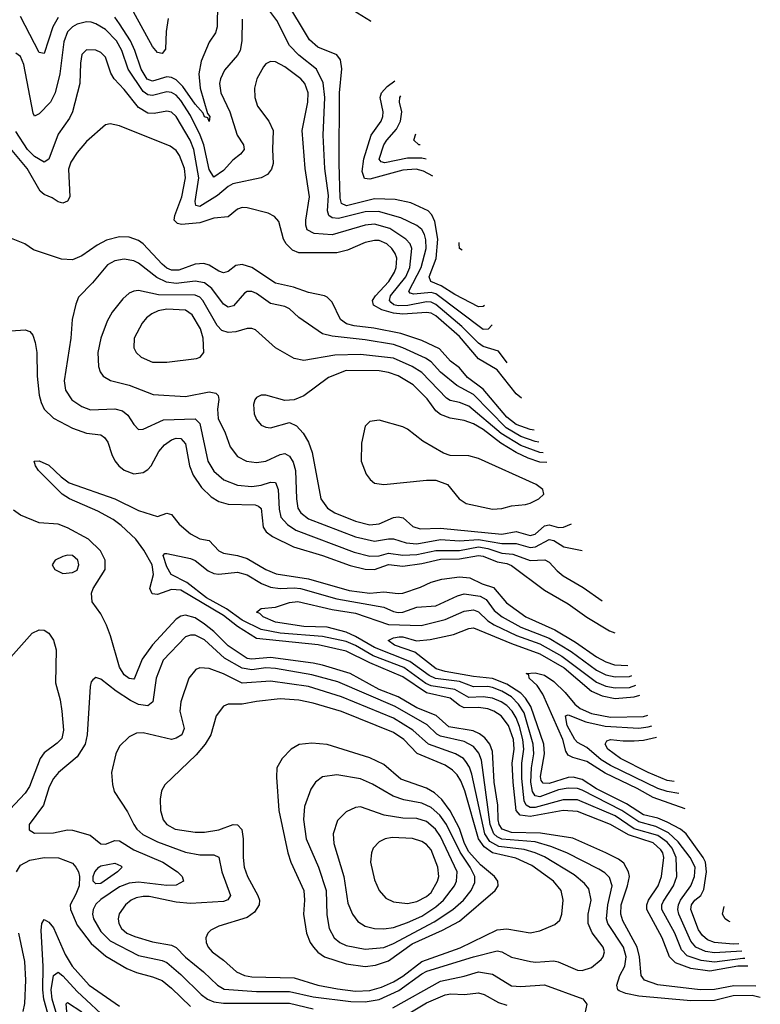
# Model space of a CAD drawing. Header units: inches. Extents: x 1305375 to 1407406, y 744550 to 841633.
# Tile 498 of 509: x 1403707 to 1406845, y 825088 to 829260. Entities that reach past the tile are written whole.
import ezdxf

# ---------------------------------------------------------------- set-up
doc = ezdxf.new("R2010")
doc.units = ezdxf.units.IN
doc.header["$MEASUREMENT"] = 0
doc.layers.add('B4802', color=7, linetype='Continuous')

msp = doc.modelspace()

# ---------------------------------------------------------------- linework, layer by layer
at = {"layer": 'B4802', "color": 5}
for points, elevation in [([(1404335.4, 829264.6), (1404327.7, 829210), (1404324.8, 829135.2), (1404310, 829117.3), (1404290, 829120.5), (1404270, 829146.8), (1404092.3, 829470)], 1280), ([(1405675.4, 828048.7), (1405670, 828045.4), (1405650, 828043.2), (1405550, 828096), (1405492.6, 828132.6), (1405448.1, 828150), (1405442.1, 828170), (1405471.3, 828248.7), (1405478.4, 828330), (1405465.1, 828405.1), (1405453.4, 828433.4), (1405437.5, 828450), (1405363.8, 828483.8), (1405297.4, 828497.4), (1405210, 828500.6), (1405091.7, 828471.7), (1405070, 828481.4), (1405064.2, 828504.2), (1405059.7, 828650), (1405061.5, 828950), (1405071.1, 829051.1), (1405066.5, 829090), (1405050.9, 829110.9), (1404970, 829143.7), (1404934.1, 829174.1), (1404829.9, 829350)], 1320), ([(1404544.3, 829330), (1404543.4, 829230), (1404536.4, 829203.6), (1404510, 829164.4), (1404475.4, 829084.6), (1404465.4, 829030), (1404471.6, 828970), (1404502.7, 828862.7), (1404512.3, 828850), (1404510, 828828.4), (1404504.4, 828844.4), (1404490, 828848.1), (1404484.3, 828864.3), (1404450, 828902.2), (1404397.4, 828977.4), (1404370, 829004.9), (1404350, 829014.7), (1404330, 829017.7), (1404270, 828998.9), (1404247.5, 829007.5), (1404220.8, 829050), (1404194.4, 829130), (1404176.1, 829170), (1404130, 829242.7), (1404110, 829270.3)], 1320), ([(1405708.2, 827966.6), (1405691.3, 827948.7), (1405670, 827947.5), (1405470, 828097.9), (1405450, 828103.4), (1405377, 828097), (1405361.5, 828101.5), (1405355.1, 828110), (1405407.8, 828210), (1405428.8, 828290), (1405427.7, 828327.7), (1405421.2, 828350), (1405410, 828370.4), (1405390, 828388.5), (1405321, 828421), (1405227, 828447), (1405170, 828445.5), (1405057.1, 828417.1), (1405030, 828420.1), (1405016.6, 828430), (1405011.2, 828450), (1405015.4, 828515.4), (1404999.3, 828630), (1404991.9, 828770), (1404999.9, 828930), (1404992.1, 828992.1), (1404963.9, 829050), (1404888.8, 829110), (1404850.4, 829150), (1404796.2, 829256.2), (1404740.5, 829330)], 1340), ([(1403870, 829269.4), (1403847.3, 829230), (1403810, 829116.8), (1403790, 829121.2), (1403710, 829272.9)], 1320), ([(1405195.2, 829252.9), (1405193.6, 829253.6), (1405119.4, 829299.4)], 1280), ([(1404650, 829262), (1404647.6, 829170), (1404641, 829130), (1404630, 829108.9), (1404573.9, 829046.1), (1404557, 829010), (1404552.9, 828990), (1404559.5, 828950), (1404597, 828870), (1404628.3, 828770), (1404655.2, 828730), (1404658.4, 828710), (1404643, 828690), (1404610, 828664.4), (1404570, 828621.3), (1404530, 828592.5), (1404510, 828625.7), (1404486.6, 828730), (1404471.5, 828770), (1404430, 828853.4), (1404390, 828917.6), (1404370, 828939.9), (1404350, 828952), (1404330, 828954.4), (1404270, 828938.2), (1404250, 828941.3), (1404230, 828956.2), (1404165.8, 829050), (1404139.9, 829130), (1404117.5, 829170), (1404070, 829218.1), (1404030, 829242.3), (1404010, 829248.8), (1403990, 829250.4), (1403950, 829240.9), (1403930, 829229.3), (1403910, 829209), (1403893.4, 829166.6), (1403876.4, 829030), (1403857.2, 828950), (1403836.8, 828910), (1403790, 828860.4), (1403770, 828851.8), (1403763.7, 828863.7), (1403723.8, 829070), (1403710, 829104.4), (1403690, 829118.4)], 1340), ([(1405772.2, 827805.9), (1405735.2, 827855.2), (1405670, 827875.7), (1405650, 827889.3), (1405579.8, 827959.8), (1405470, 828053.6), (1405450, 828063), (1405430, 828065), (1405350.8, 828049.2), (1405310, 828047.3), (1405292.5, 828052.5), (1405281.3, 828061.3), (1405273.1, 828070), (1405278.3, 828090), (1405342.4, 828170), (1405360.3, 828210), (1405368.1, 828290), (1405360.8, 828310), (1405343.1, 828330), (1405274.6, 828374.7), (1405210, 828393.1), (1405170, 828389.9), (1405030, 828348.3), (1404953.7, 828353.7), (1404924.9, 828370), (1404918.5, 828390), (1404919.7, 828410), (1404935, 828510), (1404915.8, 828630), (1404903.7, 828790), (1404927.5, 828910), (1404929.4, 828950), (1404914.3, 828990), (1404897.5, 829010), (1404830, 829060.7), (1404790, 829081.1), (1404770, 829082.9), (1404750, 829072.8), (1404739.7, 829060.3), (1404710.8, 829010), (1404701.6, 828970), (1404702.8, 828930), (1404713.9, 828893.9), (1404762.4, 828830), (1404781.1, 828790), (1404777.7, 828710), (1404780.9, 828650), (1404773.6, 828626.4), (1404756.4, 828603.6), (1404730.4, 828590), (1404610, 828564.8), (1404590, 828553.4), (1404545.1, 828514.9), (1404470, 828468.6), (1404453.2, 828473.2), (1404450.6, 828490), (1404466.2, 828590), (1404444.1, 828710), (1404429.6, 828750), (1404370.3, 828850), (1404350, 828868), (1404330, 828872.4), (1404277, 828863), (1404250, 828864.5), (1404210, 828887.4), (1404150, 828964.7), (1404106.6, 829010), (1404093.1, 829033.1), (1404070, 829101.5), (1404050, 829121.4), (1404030, 829130.5), (1403990, 829132.2), (1403970, 829112.6), (1403963.9, 829076.1), (1403961.2, 828990), (1403930.5, 828869.5), (1403917.8, 828842.2), (1403870, 828775.6), (1403830, 828668.4), (1403810, 828655.9), (1403770, 828680.4), (1403739.7, 828710), (1403690, 828785.5)], 1360), ([(1405456.9, 828596.8), (1405418, 828618), (1405386.1, 828626.1), (1405330, 828622.1), (1405190, 828584.3), (1405167.4, 828587.4), (1405157.3, 828617.3), (1405165, 828670), (1405196, 828770), (1405237.8, 828830), (1405245.3, 828850), (1405247.4, 828870), (1405233.5, 828930), (1405239.4, 828950), (1405263.7, 828976.3), (1405295.7, 829000.8)], 1280), ([(1405428.3, 828668.5), (1405410, 828673.4), (1405350, 828673), (1405253.5, 828653.5), (1405238, 828658), (1405230, 828668.3), (1405250, 828730.2), (1405261.7, 828750), (1405303.4, 828796.6), (1405320.1, 828830), (1405325.4, 828870), (1405316.2, 828910), (1405316.7, 828930), (1405321.3, 828936.7)], 1260), ([(1405832.1, 827655.8), (1405810, 827675.4), (1405730, 827776.3), (1405650, 827823.2), (1405570, 827917.3), (1405470, 828004.7), (1405450, 828016.5), (1405430, 828019.9), (1405330, 828012.9), (1405290, 828015.9), (1405241.5, 828030), (1405205.5, 828050), (1405201.9, 828070), (1405214.8, 828090), (1405271.1, 828150), (1405295.4, 828190), (1405302.3, 828210), (1405304, 828250), (1405297.3, 828270), (1405283.9, 828290), (1405262, 828310), (1405230, 828324.3), (1405210, 828324.9), (1405170, 828315.9), (1405096, 828284), (1405050, 828272.2), (1404890, 828272.1), (1404862.9, 828282.9), (1404835.8, 828310), (1404825, 828330), (1404805, 828405), (1404786.4, 828426.4), (1404759.8, 828439.8), (1404670, 828462.6), (1404650, 828463.8), (1404630, 828456.5), (1404590, 828425.3), (1404530, 828418.5), (1404470, 828398.7), (1404392.7, 828392.7), (1404375.8, 828395.8), (1404361.4, 828410), (1404363.8, 828430), (1404394.4, 828510), (1404408.8, 828590), (1404404.8, 828630), (1404384.4, 828684.4), (1404370, 828706.2), (1404344.1, 828724.1), (1404130, 828810.8), (1404090, 828819.1), (1404070, 828815.1), (1403990, 828743.2), (1403950, 828697.4), (1403924, 828656), (1403913.3, 828626.8), (1403918.7, 828510), (1403909.5, 828490.5), (1403890, 828482.6), (1403870, 828488), (1403845, 828505), (1403810, 828519.6), (1403793.2, 828533.2), (1403738.3, 828630), (1403625.1, 828765.1)], 1380), ([(1405404.1, 828729), (1405397.7, 828730), (1405376.8, 828750), (1405385.1, 828776.8)], 1240), ([(1405885.8, 827521.3), (1405870, 827523.5), (1405810, 827544.7), (1405770, 827575.5), (1405670, 827695.1), (1405604.3, 827744.3), (1405570, 827785.5), (1405532.6, 827812.6), (1405485.4, 827865.4), (1405410, 827900.5), (1405321.8, 827930), (1405206.7, 827953.2), (1405123.2, 827963.2), (1405092, 827972), (1405066.4, 827990), (1405030, 828062.7), (1405010, 828084.4), (1404998.7, 828090), (1404930, 828103.7), (1404866.3, 828126.3), (1404790, 828143.3), (1404690, 828209.9), (1404650, 828222.7), (1404622, 828218), (1404590, 828193.7), (1404570, 828187.1), (1404550, 828194.5), (1404510, 828220.4), (1404486.4, 828226.4), (1404450, 828224.3), (1404380.7, 828199.3), (1404350, 828198.8), (1404330, 828207.1), (1404310, 828223.5), (1404230, 828310.4), (1404210, 828324.5), (1404170, 828338.4), (1404130, 828340.4), (1404073.9, 828326.1), (1404035.1, 828304.9), (1403970, 828259.1), (1403930, 828243), (1403884.6, 828244.6), (1403765, 828284.9), (1403728, 828310), (1403672.8, 828332.8)], 1420), ([(1405581.7, 828283.7), (1405570.8, 828290.8), (1405568.1, 828310), (1405569.1, 828315.4)], 1280), ([(1404150, 828245.4), (1404110, 828238.8), (1404079.1, 828220.9), (1404015.1, 828144.9), (1403956.2, 828083.8), (1403944.7, 828055.3), (1403928.6, 827990), (1403924.2, 827910), (1403895.1, 827730), (1403900.5, 827690), (1403927.8, 827650), (1403970, 827620.4), (1404007.2, 827607.2), (1404110, 827611.1), (1404142.6, 827602.6), (1404164.5, 827584.5), (1404190, 827544.9), (1404210, 827523.7), (1404230, 827524.7), (1404315.7, 827564.3), (1404450, 827568.9), (1404470, 827548.9), (1404503.4, 827390), (1404530, 827347.5), (1404571.2, 827310), (1404630, 827287.3), (1404690, 827282), (1404730, 827287.8), (1404770, 827300.1), (1404790, 827298.9), (1404802.2, 827270), (1404805.7, 827185.7), (1404812.7, 827152.7), (1404840.9, 827120.9), (1404877, 827097), (1405123.3, 827003.3), (1405190, 826987), (1405229.1, 826989.1), (1405270, 827000.3), (1405330, 826991), (1405390, 826993.8), (1405470, 827011.7), (1405570, 827011), (1405650, 827026), (1405690, 827019.3), (1405750, 827000.4), (1405796, 826996), (1405870, 826968.1), (1405931.2, 826971.2), (1405950, 826961.9), (1405984.5, 826924.5), (1406010, 826904.1), (1406094.3, 826854.3), (1406174.2, 826798)], 1440), ([(1405906.4, 827469.5), (1405890, 827472.4), (1405830, 827494.3), (1405768.2, 827530), (1405630, 827671.7), (1405559.4, 827710), (1405490, 827767.1), (1405450, 827810), (1405425.6, 827825.6), (1405330, 827869.9), (1405290, 827883.3), (1405170, 827902.9), (1405030, 827918.4), (1404989.6, 827929.6), (1404890, 827997.7), (1404850, 828034.9), (1404830, 828045), (1404770, 828057.4), (1404710, 828100.2), (1404690, 828108.2), (1404670, 828107.9), (1404659, 828101), (1404612.9, 828047.1), (1404590, 828042.1), (1404570, 828054.4), (1404520.9, 828120.9), (1404490, 828145), (1404450, 828152.1), (1404370, 828142.8), (1404328.2, 828148.2), (1404287.9, 828167.9), (1404210, 828228.5), (1404190, 828238.7), (1404150, 828245.4)], 1440), ([(1404210, 828111.9), (1404190, 828109.8), (1404170, 828100.7), (1404143.4, 828076.6), (1404098.9, 828021.1), (1404077.2, 827982.8), (1404050.1, 827910), (1404037.8, 827850), (1404040.6, 827790), (1404047.7, 827767.7), (1404060.9, 827750), (1404091.4, 827731.4), (1404170, 827712.1), (1404272.4, 827672.4), (1404410, 827663.6), (1404510, 827683.9), (1404537.4, 827677.4), (1404547.3, 827667.3), (1404550.7, 827650.7), (1404544.7, 827610), (1404548.2, 827570), (1404577.2, 827510), (1404598, 827450), (1404630, 827409.3), (1404668.4, 827390), (1404710, 827383.3), (1404750, 827390.1), (1404810, 827418.3), (1404830, 827421.3), (1404850.4, 827410.4), (1404865.5, 827385.5), (1404875.8, 827350), (1404879.5, 827230), (1404885.5, 827190), (1404897.5, 827170), (1404930, 827145.8), (1405130, 827069.4), (1405210, 827050.4), (1405270, 827060.9), (1405290, 827060.3), (1405344.1, 827044.1), (1405390, 827039.4), (1405490, 827057.6), (1405570, 827052.1), (1405650, 827058), (1405750, 827040.6), (1405810, 827040.4), (1405870, 827024), (1405892.8, 827027.2), (1405950, 827057.6), (1405970, 827052.7), (1406012.8, 827027.2), (1406089.3, 827010.8)], 1460), ([(1405924.5, 827424.2), (1405910, 827425.5), (1405830, 827455.2), (1405746.6, 827506.6), (1405610, 827622), (1405570, 827637.6), (1405530, 827646.5), (1405515.7, 827655.7), (1405410, 827765.7), (1405369.2, 827790), (1405290, 827825.6), (1405150, 827840.8), (1405041.4, 827838.6), (1404910, 827815.4), (1404870, 827824.1), (1404791.1, 827870), (1404705.6, 827945.6), (1404690, 827951.2), (1404670, 827951.1), (1404622.2, 827937.8), (1404590, 827935), (1404563.3, 827943.3), (1404543.9, 827963.9), (1404482.8, 828070), (1404470, 828084.3), (1404450, 828093.1), (1404294.7, 828094.7), (1404210, 828111.9)], 1460), ([(1403670, 827942.2), (1403730, 827945.8), (1403750, 827938.9), (1403762.8, 827922.8), (1403772.9, 827892.8), (1403779.1, 827850), (1403781.2, 827750), (1403789.3, 827669.3), (1403797.4, 827637.4), (1403810.8, 827610), (1403850, 827571.4), (1403930, 827529.1), (1403990, 827508.4), (1404050, 827500.5), (1404066.7, 827490), (1404080.8, 827470), (1404097.1, 827417.1), (1404110.5, 827390.5), (1404126.8, 827370), (1404150, 827351.3), (1404190, 827336.3), (1404230, 827342), (1404250, 827354.6), (1404263.2, 827370), (1404296.2, 827430), (1404320.7, 827459.3), (1404350, 827480.3), (1404370, 827486.9), (1404390, 827485.5), (1404410, 827462.8), (1404426.9, 827370), (1404441.9, 827330), (1404477.6, 827277.6), (1404518.1, 827238.1), (1404550, 827219.2), (1404590, 827206.7), (1404703.9, 827203.9), (1404719.1, 827199.1), (1404729.5, 827189.5), (1404738.3, 827110), (1404751.4, 827090), (1404777.6, 827070), (1404866.4, 827026.4), (1404990, 826990.4), (1405107, 826947), (1405170, 826931.7), (1405210, 826931.1), (1405270, 826952.2), (1405330, 826944.8), (1405410, 826956.3), (1405490, 826974.9), (1405570, 826976.1), (1405650, 826990), (1405670, 826986.9), (1405730, 826962.3), (1405770, 826955.9), (1405790, 826947.9), (1405930, 826843.4), (1406030, 826784.5), (1406110, 826728.2), (1406205.2, 826670), (1406228.5, 826661.8)], 1420), ([(1405090, 827773.1), (1405015.7, 827744.3), (1404910, 827666.5), (1404870, 827648.7), (1404830, 827646.4), (1404750, 827669.7), (1404730, 827669.6), (1404710, 827659.5), (1404703.1, 827650), (1404697, 827630), (1404700.9, 827590), (1404710, 827565.5), (1404730, 827542), (1404750, 827532.9), (1404770, 827531.3), (1404850, 827552.8), (1404879.8, 827539.8), (1404908.3, 827508.3), (1404930.1, 827470.1), (1404946.3, 827426.3), (1404983.3, 827230), (1405010.4, 827190.4), (1405041.3, 827170), (1405130, 827135.4), (1405190, 827120.1), (1405230, 827123.9), (1405290, 827150.8), (1405310, 827154.2), (1405332, 827150), (1405372.5, 827112.5), (1405402.9, 827102.9), (1405490, 827106.3), (1405750, 827080.6), (1405810, 827090.8), (1405870, 827074.7), (1405890, 827080.6), (1405930, 827115.2), (1405950, 827119.6), (1405990, 827109.1), (1406010.6, 827109.4), (1406044.1, 827124.1)], 1480), ([(1405940.3, 827384.4), (1405910, 827384.8), (1405861.7, 827401.7), (1405810, 827425.7), (1405745.3, 827465.3), (1405670, 827524.2), (1405630, 827548), (1405590, 827561.3), (1405530, 827571.5), (1405490, 827587.4), (1405470, 827603.1), (1405432.9, 827652.9), (1405373.2, 827713.2), (1405310, 827750.7), (1405270, 827765.2), (1405230, 827772.2), (1405090, 827773.1)], 1480), ([(1406791.7, 825249.5), (1406750, 825250.6), (1406630, 825229), (1406550, 825240.7), (1406484.6, 825264.6), (1406459.9, 825290), (1406429, 825370), (1406364.1, 825490), (1406364.1, 825510), (1406370.2, 825530), (1406411.1, 825590), (1406425.3, 825630), (1406435.4, 825710), (1406432, 825730), (1406423.5, 825743.5), (1406390, 825772.3), (1406285.9, 825805.9), (1406210, 825850.2), (1406070, 825905.6), (1406009.9, 825909.9), (1405870, 825883.4), (1405826.5, 825890), (1405810, 825910.1), (1405797.3, 826030), (1405793, 826110), (1405801.8, 826170), (1405798.2, 826210), (1405777.7, 826270), (1405746.9, 826310), (1405715.4, 826330), (1405690, 826339.9), (1405650, 826345.4), (1405590, 826344.5), (1405570, 826353.9), (1405530, 826385.3), (1405430, 826408.3), (1405330, 826475.1), (1405190, 826535.3), (1405090, 826584.4), (1404971.7, 826611.7), (1404710, 826638), (1404629.7, 826689.7), (1404570, 826736), (1404390, 826843.6), (1404350, 826846.2), (1404290, 826824.9), (1404267.8, 826827.8), (1404258.7, 826850), (1404273.3, 826910), (1404267.4, 826950), (1404232.9, 827012.9), (1404198.9, 827058.9), (1404137, 827117), (1404102.8, 827142.8), (1404037.8, 827177.8), (1403918.2, 827230), (1403887, 827250), (1403786.4, 827350), (1403773.6, 827370), (1403768.7, 827390), (1403790, 827391.1), (1403830, 827372.9), (1403882.4, 827322.4), (1403917, 827297), (1404109.4, 827230.6), (1404210, 827181.1), (1404290, 827155.5), (1404330, 827169.3), (1404350, 827162.9), (1404382.8, 827122.8), (1404430, 827082.3), (1404470, 827061.1), (1404510, 827053.5), (1404550, 827009.1), (1404570, 826999.9), (1404630, 826990.4), (1404670, 826977.1), (1404750, 826930.7), (1404792.8, 826912.8), (1404930.7, 826890.7), (1405102, 826842), (1405190, 826830.5), (1405250, 826835.6), (1405310, 826828.3), (1405330, 826830.1), (1405404.2, 826855.8), (1405450, 826877.5), (1405494.7, 826890), (1405570, 826899.5), (1405614.5, 826894.5), (1405666.8, 826870), (1405714.8, 826854.8), (1405768.7, 826788.7), (1405850.6, 826730), (1405974.4, 826674.4), (1406062, 826622), (1406150, 826561.1), (1406190, 826539), (1406226.8, 826526.8), (1406283.6, 826523.7)], 1380), ([(1406825.2, 825165.6), (1406732.8, 825167.2), (1406650, 825150.8), (1406590, 825149), (1406410.4, 825170.4), (1406353.4, 825190), (1406339.7, 825210), (1406332.6, 825290), (1406322.3, 825330), (1406262.3, 825442.3), (1406253.8, 825470), (1406255.7, 825510), (1406282, 825590), (1406289.9, 825630), (1406286.4, 825650), (1406265.8, 825685.8), (1406243.1, 825703.1), (1406190, 825729.9), (1406050, 825792.1), (1405913.3, 825813.3), (1405790, 825816.6), (1405751.1, 825830), (1405738.2, 825850), (1405733.7, 825870), (1405731.9, 825931.9), (1405717.5, 826030), (1405710, 826159.1), (1405698.6, 826190), (1405677.1, 826217.1), (1405654.8, 826234.8), (1405627.5, 826247.5), (1405524.3, 826264.3), (1405471.5, 826311.5), (1405390, 826344.5), (1405310, 826390.9), (1405230, 826422.7), (1405107.3, 826490), (1404990, 826525.8), (1404950, 826533.6), (1404770, 826558), (1404690, 826550.4), (1404670, 826553.4), (1404590, 826607.2), (1404530, 826667.3), (1404490, 826698.5), (1404450, 826725.3), (1404410, 826736.9), (1404390, 826733.1), (1404370, 826720.1), (1404270, 826611.4), (1404225.1, 826550), (1404193.9, 826470), (1404190, 826465.9), (1404170, 826468), (1404150, 826484.8), (1404130, 826516.1), (1404091.8, 826650), (1404074.7, 826694.7), (1404050, 826742.9), (1404013.9, 826793.9), (1404011.5, 826830), (1404018.8, 826850), (1404068.4, 826930), (1404069.1, 826970), (1404049.2, 827010), (1403998.9, 827058.9), (1403910, 827107.7), (1403870, 827122.4), (1403788.9, 827128.9), (1403710, 827160.9), (1403681.2, 827181.2)], 1420), ([(1406778.5, 825282.8), (1406770, 825282.8), (1406650, 825267), (1406594, 825274), (1406534.4, 825294.4), (1406510, 825318.8), (1406481.7, 825390), (1406428, 825490), (1406427.6, 825510), (1406434.2, 825525.8), (1406476.2, 825590), (1406490.3, 825630), (1406487.7, 825710), (1406470.6, 825750), (1406450, 825775.7), (1406410, 825804), (1406310, 825832.4), (1406230, 825886.2), (1406070, 825955), (1406010, 825955.2), (1405890, 825922.1), (1405870, 825922.7), (1405852.3, 825932.3), (1405844.4, 825950), (1405834.4, 826045.6), (1405834, 826110), (1405843, 826170), (1405838, 826210), (1405824.7, 826264.7), (1405810, 826302.3), (1405792.8, 826330), (1405770, 826353.6), (1405746, 826370), (1405710, 826385.9), (1405670, 826391.7), (1405610, 826388.8), (1405550, 826421.8), (1405450, 826437.7), (1405428.1, 826448.1), (1405334.6, 826514.6), (1405205, 826565), (1405130, 826608.2), (1405090, 826624.8), (1404990, 826646.3), (1404810, 826661), (1404730, 826676.3), (1404650, 826716.2), (1404583.5, 826763.5), (1404498.6, 826810), (1404415.5, 826875.5), (1404349, 826909), (1404330, 826941.5), (1404314, 826990), (1404321.8, 826998.2), (1404330, 826998), (1404430, 826976.9), (1404450, 826968.8), (1404504.8, 826924.8), (1404530, 826913.2), (1404550, 826910.1), (1404630, 826919.6), (1404670, 826907.5), (1404731.5, 826871.5), (1404770, 826855.8), (1404810, 826849.7), (1404870, 826853.2), (1404896.1, 826850), (1405050, 826805.9), (1405250, 826770.4), (1405290, 826752.2), (1405310, 826748.3), (1405330, 826750.1), (1405390, 826770.9), (1405470, 826776.2), (1405561.1, 826818.9), (1405590, 826827.2), (1405657, 826817), (1405683.7, 826803.7), (1405717.1, 826757.1), (1405751.1, 826730), (1405830, 826686.4), (1405950, 826639.6), (1406043, 826583), (1406150, 826504.3), (1406190, 826484.4), (1406230, 826475.7), (1406290, 826477.5), (1406300.6, 826481)], 1360), ([(1406766.4, 825313), (1406650, 825306.3), (1406612.2, 825312.2), (1406571.4, 825330), (1406550, 825355.7), (1406499.6, 825470), (1406495.1, 825490), (1406497.5, 825510), (1406506.8, 825530), (1406550.3, 825590), (1406565.3, 825630), (1406568.1, 825670), (1406547.9, 825710), (1406496.9, 825776.9), (1406455.1, 825815.1), (1406401.4, 825841.4), (1406330, 825860.9), (1406258.1, 825910), (1406090, 825995.4), (1406070, 826002.4), (1406030, 826004.5), (1405990, 825996.5), (1405910, 825967.9), (1405890, 825971.6), (1405879.4, 825990), (1405872.7, 826030), (1405875.1, 826090), (1405885.2, 826150), (1405882.7, 826190), (1405843.5, 826323.5), (1405820.5, 826360.5), (1405790.5, 826390.5), (1405750, 826415.7), (1405710, 826431.1), (1405690, 826434.8), (1405630, 826433.4), (1405570, 826455.7), (1405468.3, 826468.4), (1405441.7, 826481.7), (1405360.4, 826540.4), (1405210, 826600), (1405130, 826647.2), (1405090, 826665.6), (1405010, 826685.7), (1404910, 826689.7), (1404790, 826707.4), (1404738, 826730), (1404723.9, 826743.9), (1404709.7, 826750), (1404730, 826764.6), (1404790, 826771.6), (1404850, 826790.9), (1404885.8, 826794.3), (1405030, 826760.5), (1405130, 826746.1), (1405270, 826697.1), (1405407.3, 826692.7), (1405510, 826719.2), (1405590, 826754.2), (1405630, 826760.1), (1405650, 826751.7), (1405690, 826712.6), (1405716.4, 826696.4), (1405811.1, 826651.1), (1405910, 826616.2), (1406003.2, 826563.2), (1406150, 826453.5), (1406190, 826436.6), (1406230, 826428.5), (1406290, 826431.2), (1406316.7, 826440.7)], 1340), ([(1406753.6, 825345), (1406730, 825342.9), (1406650.2, 825350.2), (1406620.9, 825360.9), (1406599.2, 825379.3), (1406583.3, 825403.3), (1406550.5, 825490), (1406553.1, 825510), (1406567.8, 825530), (1406591.9, 825550), (1406605, 825575), (1406616, 825650), (1406612.2, 825690), (1406603, 825710), (1406530, 825811.2), (1406507.1, 825830), (1406450, 825860.5), (1406410, 825876.3), (1406350, 825891.2), (1406277.7, 825937.7), (1406150, 826001.7), (1406090, 826040.3), (1406051.1, 826050), (1406030, 826049.7), (1405950, 826024.4), (1405924.9, 826024.9), (1405916.6, 826036.6), (1405913.7, 826053.7), (1405930.6, 826150), (1405927.5, 826190), (1405871.9, 826350), (1405850, 826385.9), (1405830, 826406.7), (1405770, 826444.3), (1405710, 826468.5), (1405630, 826477.2), (1405510, 826498.9), (1405471.7, 826510), (1405380.2, 826580.2), (1405294.8, 826610), (1405267.4, 826630), (1405290, 826641.4), (1405315.2, 826644.8), (1405330, 826645.1), (1405387.7, 826627.7), (1405446.4, 826633.5), (1405545.3, 826654.7), (1405610, 826681), (1405630, 826683.5), (1405790, 826616.8), (1405910, 826572.9), (1406013.7, 826513.7), (1406130, 826414.7), (1406174.8, 826394.8), (1406230, 826384.6), (1406310, 826390.5), (1406333.5, 826398.6)], 1320), ([(1403670, 826559.3), (1403759.2, 826660.8), (1403790, 826674.3), (1403810, 826673.5), (1403830, 826661.2), (1403850.5, 826630.5), (1403860.9, 826590), (1403858, 826450), (1403878.1, 826378.1), (1403885.5, 826330), (1403892.4, 826250), (1403885.5, 826214.5), (1403865.8, 826194.2), (1403810, 826153.7), (1403793.5, 826130), (1403749, 826011), (1403730, 825983.4), (1403665.7, 825914.3)], 1420), ([(1406844.5, 825117.1), (1406810, 825125.8), (1406730, 825124.3), (1406650, 825104.9), (1406550, 825103.6), (1406330, 825122.6), (1406274.5, 825134.5), (1406246.1, 825146.1), (1406240.8, 825150), (1406236.1, 825170), (1406249.4, 825210), (1406269.9, 825250.1), (1406275.6, 825290), (1406265.3, 825330), (1406199.1, 825430), (1406193.6, 825450), (1406198.6, 825510), (1406216.3, 825590), (1406205, 825625), (1406185.7, 825645.7), (1406160.8, 825660.8), (1406024.7, 825730), (1405957.4, 825757.4), (1405890, 825776.5), (1405750, 825788.3), (1405730, 825797.4), (1405715.8, 825810), (1405700.7, 825850), (1405662.8, 826122.8), (1405652.5, 826152.5), (1405630, 826180.1), (1405590, 826201.2), (1405490, 826223.8), (1405473.5, 826233.5), (1405432.7, 826272.7), (1405296.9, 826350), (1405054.9, 826454.9), (1404944.8, 826484.8), (1404790, 826511.1), (1404750, 826513.4), (1404690, 826504.9), (1404650, 826512.2), (1404574.8, 826554.8), (1404490, 826632.7), (1404450, 826652.2), (1404430, 826652.6), (1404410, 826644.6), (1404314, 826546), (1404285.1, 826470), (1404270.5, 826369.5), (1404250, 826352.5), (1404210, 826359.2), (1404175.8, 826375.8), (1404115.2, 826415.2), (1404050, 826465.6), (1404030, 826472.7), (1404017.1, 826462.9), (1404010, 826454), (1404005.9, 826434.1), (1403993.4, 826230), (1403984.5, 826190), (1403950, 826136.5), (1403871, 826070), (1403850, 826044.6), (1403831.7, 826010), (1403807.3, 825932.7), (1403746.8, 825850), (1403747.6, 825827.6), (1403770, 825814), (1403850, 825815.3), (1403910, 825827), (1403930, 825826.7), (1404005.4, 825805.5), (1404050, 825768.1), (1404070, 825766.6), (1404110, 825782.9), (1404130, 825781.2), (1404190, 825743.3), (1404313.4, 825690), (1404375.6, 825650), (1404395.8, 825630), (1404400.3, 825610), (1404370, 825593.3), (1404330, 825592.1), (1404210, 825605.7), (1404170, 825601.8), (1404130, 825585.4), (1404050, 825532.5), (1404030, 825513), (1404018.5, 825490), (1404015.7, 825470), (1404019.5, 825450), (1404050, 825397.1), (1404090, 825356.7), (1404210, 825295.5), (1404310, 825274.1), (1404330, 825265.4), (1404390, 825214.9), (1404475.3, 825130), (1404503.2, 825110), (1404530, 825099.1), (1404570, 825093.5), (1404850, 825092.5), (1404950, 825069.3)], 1440), ([(1406525.9, 825916.1), (1406390, 825964.1), (1406322.8, 826002.8), (1406187.4, 826067.4), (1406110, 826116.7), (1406050, 826133.3), (1406030, 826143.8), (1406021, 826161), (1406008.1, 826210), (1405922.9, 826402.9), (1405898.6, 826438.6), (1405865.5, 826470), (1405863.6, 826483.6), (1405852, 826490), (1405890, 826492.7), (1405930, 826482.9), (1405970, 826455.4), (1406017.3, 826410), (1406059.3, 826359.3), (1406081.2, 826341.2), (1406130, 826320.4), (1406210, 826304.8), (1406350, 826307.6), (1406367.6, 826313)], 1280), ([(1406499.9, 825981.2), (1406450, 825990.2), (1406410, 826002.4), (1406210, 826100.7), (1406170, 826124.6), (1406110, 826176.5), (1406070, 826197.7), (1406058.6, 826210), (1406026.3, 826270), (1406019.8, 826310), (1406030, 826315.4), (1406104.9, 826284.9), (1406186.9, 826266.9), (1406330, 826258.6), (1406370, 826263.5), (1406385.3, 826268.5)], 1260), ([(1406479.8, 826031.7), (1406450, 826036.6), (1406370.1, 826069.9), (1406251.8, 826130), (1406199, 826170), (1406187.9, 826190), (1406194.7, 826205.3), (1406209.9, 826210.1), (1406263.9, 826203.9), (1406310, 826205.1), (1406350, 826208.1), (1406404.5, 826220.4)], 1240), ([(1403693.6, 825650), (1403710, 825677.2), (1403750, 825698.9), (1403810, 825710.6), (1403871.2, 825708.8), (1403930, 825685.7), (1403945.1, 825670), (1403955.5, 825650), (1403960.1, 825630), (1403958.5, 825590), (1403945.3, 825554.7), (1403921, 825510), (1403921.4, 825490), (1403950, 825423.7), (1404010, 825345.5), (1404072.2, 825292.2), (1404160.4, 825240.4), (1404202.4, 825222.4), (1404270, 825205.2), (1404310, 825189.1), (1404350, 825157.4), (1404430, 825079.1)], 1420), ([(1406716.4, 825438.3), (1406710, 825440.4), (1406696, 825450), (1406684.9, 825470), (1406690.9, 825502.3)], 1280), ([(1403825.7, 825050), (1403809.8, 825110), (1403805.2, 825150), (1403806.7, 825250), (1403798.5, 825401.5), (1403801.3, 825430), (1403810, 825448.3), (1403830, 825436.9), (1403850, 825411.8), (1403899.9, 825299.9), (1403929.6, 825249.6), (1404000.8, 825170), (1404130, 825081)], 1380), ([(1403721.9, 825058.1), (1403728.4, 825091.6), (1403732.2, 825190), (1403729.1, 825270), (1403703.9, 825390)], 1420), ([(1403868.4, 825030), (1403844.2, 825110), (1403839.7, 825150), (1403850, 825210.2), (1403870, 825224.7), (1403890, 825209.2), (1403950, 825141.9), (1404090, 825012.5)], 1360), ([(1405287.2, 825072.8), (1405490, 825186.1), (1405590, 825207.8), (1405650, 825226.4), (1405710, 825215.5), (1405790, 825166.7), (1405830, 825163.6), (1405930.5, 825170.5), (1406092.1, 825112.1), (1406109.5, 825089.5), (1406101.7, 825050)], 1440), ([(1405310, 825022.8), (1405430, 825095.2), (1405510, 825129), (1405532.7, 825132.7), (1405590.7, 825129.3), (1405650, 825136.4), (1405674.6, 825130), (1405735.9, 825095.9), (1405770, 825084.2)], 1420), ([(1403910.7, 825010), (1403903.7, 825090), (1403910, 825096.6), (1403970, 825056.2)], 1340)]:
    msp.add_lwpolyline(points, dxfattribs=dict(at, elevation=elevation))
for points, elevation in [([(1404330, 828033.7), (1404293.9, 828026.1), (1404266.8, 828013.2), (1404243.7, 827996.3), (1404225.4, 827974.6), (1404191.7, 827910), (1404191, 827870), (1404200.2, 827850), (1404221.5, 827830), (1404270, 827808.8), (1404330, 827808.8), (1404455.9, 827824.1), (1404471.6, 827830), (1404487.2, 827850), (1404484.3, 827910), (1404472.8, 827950), (1404438, 828010), (1404410, 828029.5)], 1480), ([(1405230, 827563.1), (1405190, 827557.6), (1405170, 827538), (1405154.3, 827465.7), (1405153.5, 827390), (1405174, 827334), (1405191.5, 827311.5), (1405210, 827296.8), (1405250.1, 827290.1), (1405430, 827309.2), (1405470, 827308.5), (1405519.7, 827290), (1405569.4, 827230), (1405598.6, 827210), (1405710, 827186.4), (1405750, 827188.3), (1405790, 827200.8), (1405850, 827206), (1405870, 827212.1), (1405905.8, 827230), (1405928.1, 827250), (1405922.6, 827270), (1405895, 827290), (1405650, 827400.8), (1405610, 827412.7), (1405530, 827413.9), (1405503, 827423), (1405414.7, 827474.7), (1405350, 827524.7), (1405330, 827535)], 1520), ([(1403910, 826991.8), (1403890, 826985.4), (1403857.3, 826970), (1403844, 826950), (1403856.3, 826930), (1403890, 826913.4), (1403930, 826917.2), (1403950, 826927.6), (1403958, 826950), (1403953.4, 826970), (1403930, 826989.7)], 1440), ([(1404470, 826514), (1404453.4, 826506.6), (1404423.8, 826470), (1404388.9, 826370), (1404385.3, 826330), (1404403.6, 826256.4), (1404393.5, 826230), (1404370, 826215.2), (1404350, 826209.9), (1404230, 826238.6), (1404202.3, 826237.7), (1404170, 826222.2), (1404130, 826182.7), (1404114, 826150), (1404095.4, 826070), (1404099.9, 826019.9), (1404107, 825990), (1404163.8, 825903.8), (1404190.1, 825850), (1404202.9, 825830), (1404227.9, 825807.8), (1404290, 825776.2), (1404410, 825733.2), (1404470, 825721.8), (1404530, 825721.6), (1404550, 825711.3), (1404563.8, 825650), (1404600.2, 825550), (1404588.9, 825531.1), (1404570, 825523.7), (1404430, 825515.6), (1404370, 825520.5), (1404255.4, 825544.6), (1404230, 825545.1), (1404200.9, 825539.1), (1404179.3, 825530), (1404154.8, 825510), (1404128.7, 825471.3), (1404124.6, 825450), (1404127.3, 825430), (1404137.7, 825410), (1404160.6, 825390), (1404195.2, 825375.2), (1404270, 825352.8), (1404350, 825339.1), (1404369.2, 825329.2), (1404410, 825287.8), (1404485.7, 825225.7), (1404544.3, 825170), (1404572.9, 825152.9), (1404710, 825142.3), (1404850, 825143.1), (1404950, 825120.3), (1405110, 825099.9), (1405170, 825099.2), (1405230, 825109.1), (1405313.5, 825146.5), (1405410, 825217.4), (1405431.7, 825228.3), (1405630, 825289.1), (1405730, 825314.8), (1405750, 825310.7), (1405790, 825288.6), (1405870.4, 825269.6), (1405893.4, 825266.6), (1405970, 825273.1), (1405988.7, 825268.7), (1406070, 825232.9), (1406090, 825230.9), (1406130, 825244.6), (1406170, 825277.8), (1406178.9, 825290), (1406184.4, 825310), (1406178.6, 825330), (1406131.6, 825391.6), (1406115.7, 825430), (1406115.4, 825470), (1406128.5, 825530), (1406117.6, 825577.6), (1406099.9, 825599.9), (1406056.3, 825636.3), (1405930, 825713.8), (1405890.7, 825730.7), (1405843.7, 825743.7), (1405736.4, 825756.4), (1405698.1, 825778.1), (1405677.1, 825810), (1405622.9, 826062.9), (1405612.6, 826092.6), (1405597.6, 826117.6), (1405586.5, 826130), (1405553.7, 826150), (1405438.5, 826190), (1405372.2, 826250), (1405290, 826301), (1405070, 826391.4), (1404930, 826434.1), (1404770, 826457.3), (1404650, 826448.9), (1404570, 826488.2), (1404510, 826510.6)], 1460), ([(1404810, 826382.3), (1404710, 826371.9), (1404650, 826360.5), (1404590, 826359.8), (1404570, 826351.1), (1404538.8, 826310), (1404516.8, 826230), (1404492.5, 826190), (1404454.6, 826145.4), (1404322, 826018), (1404307.8, 825992.2), (1404302.6, 825957.4), (1404303.8, 825910), (1404314.5, 825870), (1404330.2, 825850), (1404366, 825830), (1404450, 825817.8), (1404490, 825817.1), (1404550, 825828.1), (1404610.7, 825850.7), (1404630, 825849.4), (1404648.6, 825828.6), (1404654.2, 825790), (1404653.1, 825710), (1404657.5, 825670), (1404672, 825630), (1404716.3, 825550), (1404722.6, 825530), (1404720.9, 825510), (1404701.4, 825478.6), (1404670, 825456.6), (1404550, 825419.8), (1404517.3, 825402.7), (1404503.6, 825390), (1404495.5, 825370), (1404496.3, 825350), (1404504.8, 825330), (1404521.8, 825310), (1404570, 825275.3), (1404626, 825226), (1404658.7, 825210), (1404690, 825205.3), (1404870, 825199.9), (1404969.4, 825169.4), (1405053.4, 825153.4), (1405130, 825143.5), (1405190, 825146.9), (1405239.4, 825160.6), (1405290, 825183.1), (1405330, 825207.4), (1405410, 825270), (1405572.8, 825327.2), (1405730, 825403.3), (1405770, 825407.4), (1405870, 825390.9), (1405910, 825399), (1405973.5, 825426.5), (1405995.2, 825444.8), (1406003.5, 825470), (1406009.1, 825530), (1406000.5, 825570), (1405968, 825610), (1405876.9, 825676.9), (1405808.1, 825708.1), (1405710, 825730), (1405674.9, 825754.9), (1405650.1, 825790), (1405593, 825993), (1405575.6, 826035.6), (1405560.1, 826060.1), (1405540.6, 826080.6), (1405510, 826101.7), (1405390.4, 826150.4), (1405334, 826210), (1405290, 826239.8), (1405070, 826328.3), (1404950, 826364.5), (1404890, 826376.8)], 1480), ([(1404945.2, 826194.8), (1404890.7, 826189.3), (1404856.5, 826170), (1404818.2, 826130), (1404796.9, 826090), (1404794.2, 826050), (1404804.8, 825910), (1404843.4, 825730), (1404856, 825690), (1404910.1, 825570), (1404913.3, 825530), (1404909.6, 825470), (1404921.8, 825390), (1404937.9, 825350), (1404951.3, 825330), (1404969.8, 825309.8), (1404998.5, 825290), (1405090, 825259.4), (1405170, 825249.1), (1405213.9, 825253.9), (1405270, 825272.2), (1405370, 825344.3), (1405497.9, 825402.1), (1405570, 825441.2), (1405720.6, 825570), (1405734, 825590), (1405733.2, 825610), (1405718, 825630), (1405658.6, 825678.6), (1405610, 825734.7), (1405591.3, 825770), (1405570, 825833), (1405530, 825908.2), (1405495.9, 825956), (1405464, 825984), (1405430, 826004.6), (1405322.1, 826042.1), (1405250, 826104.3), (1405190, 826132.6), (1405010, 826188.4)], 1520), ([(1405050, 826060.2), (1404990, 826051.5), (1404960.2, 826030), (1404940.8, 825999.2), (1404913.8, 825926.2), (1404909, 825871), (1404920.5, 825790), (1404972.2, 825670), (1405004.9, 825570), (1405008, 825468), (1405018.3, 825410), (1405039.8, 825370), (1405063.5, 825350), (1405090, 825337.1), (1405170, 825321.6), (1405250, 825329.7), (1405290, 825345.7), (1405462.1, 825437.9), (1405542, 825490), (1405586.4, 825530), (1405619.7, 825570), (1405635, 825605), (1405634.8, 825630), (1405615.3, 825670), (1405572.3, 825732.3), (1405514.9, 825850), (1405486.4, 825890), (1405450, 825921.8), (1405410, 825940.1), (1405334.7, 825954.7), (1405289.6, 825969.6), (1405201.5, 826021.5), (1405150, 826043.2)], 1540), ([(1405150, 825924.4), (1405130, 825922.8), (1405090, 825903.9), (1405053.7, 825866.4), (1405035.2, 825810), (1405037.3, 825770), (1405080.3, 825630), (1405096.9, 825516.9), (1405116.8, 825470), (1405139.7, 825439.7), (1405170, 825419.8), (1405210, 825410.1), (1405250, 825408.8), (1405290, 825414.3), (1405350, 825434.8), (1405410, 825462.3), (1405470, 825500.7), (1405502.1, 825530), (1405548.7, 825590), (1405557.5, 825610), (1405559.6, 825650), (1405490, 825799.9), (1405468.7, 825830), (1405430, 825862.6), (1405390, 825875.4), (1405330, 825877.4), (1405250.3, 825890.3)], 1560), ([(1405284.6, 825795.4), (1405254.9, 825790), (1405230, 825777.1), (1405204.2, 825750), (1405196.9, 825730), (1405192.9, 825690), (1405210, 825615.5), (1405230.1, 825570.1), (1405258.7, 825538.7), (1405290, 825522.2), (1405350, 825515.3), (1405390, 825523.6), (1405430, 825544.4), (1405450, 825562.7), (1405477.1, 825610), (1405482.3, 825630), (1405478.9, 825670), (1405450, 825742.2), (1405430, 825765.2), (1405410, 825778.7), (1405370.8, 825790.8)], 1580), ([(1404030, 825598.8), (1404018.8, 825610), (1404018.6, 825630), (1404025, 825650), (1404041.9, 825670), (1404050, 825675.5), (1404110, 825686), (1404135.7, 825675.7), (1404140.3, 825670), (1404121.5, 825650), (1404050, 825600.7)], 1420)]:
    msp.add_lwpolyline(points, close=True, dxfattribs=dict(at, elevation=elevation))

doc.saveas('drawing.dxf')
